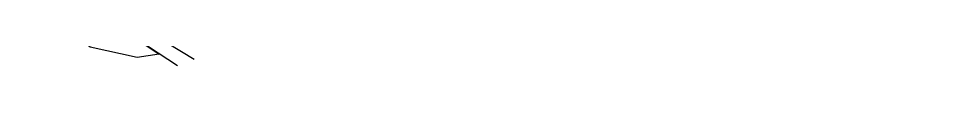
# Model space of a CAD drawing. Extents: x 1901471 to 1963503, y 756461 to 799997.
# Drawn here: x 1906204 to 1906679, y 758984.4 to 758990.8 of the extents above; entities that cross this region are included whole.
import ezdxf

# ---------------------------------------------------------------- set-up
doc = ezdxf.new("R2010")
doc.units = 0
doc.layers.add('RD_EX_Driveway', color=7, linetype='Continuous')
doc.layers.add('RD_EX_VEG', color=7, linetype='Continuous')

msp = doc.modelspace()

# ---------------------------------------------------------------- linework, layer by layer
at = {"layer": 'RD_EX_Driveway'}
for points in [[(1906286.4600000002, 758984.4100000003), (1906217.3300000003, 759029.8), (1906203.9700000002, 759046.3400000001), (1906240.4400000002, 759060.55), (1906332.6900000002, 759095.6400000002), (1906392.2800000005, 759118.9700000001), (1906462.4700000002, 759145.58), (1906496.4000000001, 759160.8500000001), (1906518.6700000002, 759173.58), (1906553.2300000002, 759203.3700000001), (1906580.5900000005, 759228.1800000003), (1906615.5800000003, 759260.7300000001), (1906637.4200000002, 759280.6700000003), (1906658.6200000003, 759287.7700000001), (1906701.6700000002, 759307.9200000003), (1906748.5400000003, 759323.2900000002), (1906784.8000000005, 759337.7100000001)], [(1906785.4400000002, 759332.3), (1906729.0300000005, 759312.1600000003), (1906671.9800000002, 759287.2400000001), (1906647.39, 759278.6500000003), (1906631.6900000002, 759267.4100000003), (1906576.3500000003, 759218.2100000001), (1906529.9000000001, 759178.0300000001), (1906512.3000000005, 759165.4100000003), (1906489.4000000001, 759153.32), (1906404.5800000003, 759119.6100000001), (1906234.7200000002, 759054.2900000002), (1906215.8400000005, 759045.81), (1906222.6300000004, 759033.6200000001), (1906267.1600000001, 759004.7800000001), (1906295.2000000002, 758987.7500000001)]]:
    msp.add_lwpolyline(points, dxfattribs=at)
at = {"layer": 'RD_EX_VEG'}
msp.add_lwpolyline([(1906229.9700000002, 759020.2300000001), (1906256.6100000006, 759003.9800000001), (1906276.9300000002, 758990.4300000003), (1906265.64, 758988.6300000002), (1906241.2600000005, 758994.0400000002), (1906223.6500000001, 759008.4900000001), (1906224.1000000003, 759017.07)], close=True, dxfattribs=at)

doc.saveas('drawing.dxf')
